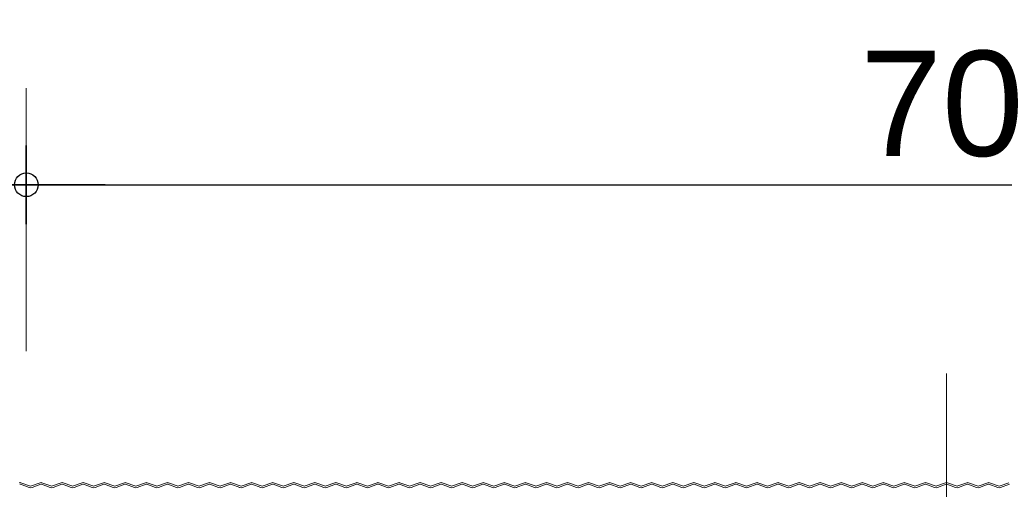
# Model space of a CAD drawing. Header units: metres. Extents: x 1316.5 to 1415.3, y -94.1 to -52.
# Tile 509 of 656: x 1403.203 to 1403.578, y -70.807 to -70.628. Entities that reach past the tile are written whole.
import ezdxf

# ---------------------------------------------------------------- set-up
doc = ezdxf.new("R2010")
doc.units = ezdxf.units.M
doc.header["$PDMODE"] = 65
for name, pattern in [('AUSGEZOGEN', [0]), ('GETRENNT2_S6', [0.12, 0.07, -0.01, 0.01, -0.01, 0.01, -0.01]), ('PUNKT2_S9', [0.0015, 0, -0.0015])]:
    doc.linetypes.add(name, pattern=pattern)
doc.layers.add('XR$4$_42143', color=7, linetype='Continuous')
doc.layers.add('XR$4$_42154', color=7, linetype='Continuous')
for name, color, linetype, lineweight in [('XR$4$Maßlinie 1_50', 7, 'AUSGEZOGEN', 25), ('XR$4$Möblierung', 4, 'AUSGEZOGEN', 13), ('XR$4$Wand Mauerwerk tr_1', 42, 'AUSGEZOGEN', 18)]:
    doc.layers.add(name, color=color, linetype=linetype, lineweight=lineweight)
doc.styles.add('ARIAL', font='arial.ttf')
doc.dimstyles.new('DIMSTYLE_4', dxfattribs={"dimtxt": 0.04, "dimasz": 0.03, "dimexe": 0, "dimexo": 1e-06, "dimgap": 0.02, "dimtad": 2, "dimdec": 1, "dimlfac": 100, "dimrnd": 0.5, "dimzin": 4, "dimdsep": 46, "dimtxsty": 'ARIAL', "dimblk1": 'ALL_ML_KREIS', "dimblk2": 'ALL_ML_KREIS', "dimsah": 1, "dimcen": 0, "dimse1": 1, "dimse2": 1, "dimclrd": 7, "dimclre": 7, "dimclrt": 7, "dimadec": 0, "dimazin": 0, "dimtfac": 1, "dimtdec": 0, "dimtix": 1, "dimtmove": 2, "dimatfit": 3, "dimfxl": 0, "dimtzin": 0, "dimlwd": 0, "dimlwe": 25, "dimarcsym": 0})
doc.dimstyles.new('DIMSTYLE_5', dxfattribs={"dimtxt": 0.04, "dimasz": 0.03, "dimexe": 0, "dimexo": 1e-06, "dimgap": 0.02, "dimtad": 2, "dimdec": 1, "dimlfac": 100, "dimrnd": 0.5, "dimzin": 4, "dimdsep": 46, "dimtxsty": 'ARIAL', "dimblk1": 'ALL_ML_KREIS', "dimblk2": 'ALL_ML_KREIS', "dimsah": 1, "dimcen": 0, "dimse1": 1, "dimse2": 1, "dimclrd": 7, "dimclre": 7, "dimclrt": 7, "dimadec": 0, "dimazin": 0, "dimtfac": 1, "dimtdec": 0, "dimtix": 1, "dimtmove": 2, "dimatfit": 3, "dimfxl": 0, "dimtvp": 1.2, "dimtzin": 0, "dimlwd": 0, "dimlwe": 25, "dimarcsym": 0})

# ---------------------------------------------------------------- blocks, each defined once
blk = doc.blocks.new('ALL_ML_KREIS')
at = {"color": 0, "linetype": 'ByBlock', "lineweight": -2}
for p, q in [((0, -0.5), (0, 0.5)), ((-1, 0), (0.5, 0))]:
    blk.add_line(p, q, dxfattribs=at)
blk.add_circle((0, 0), 0.15, dxfattribs=at)
blk = doc.blocks.new('*D466')
at = {"layer": 'DEFPOINTS', "color": 7, "linetype": 'AUSGEZOGEN', "lineweight": 25, "transparency": 33554687}
for p in [(1403.13348, -70.69114), (1403.13348, -70.91051), (1403.20597, -71.24737)]:
    blk.add_point(p, dxfattribs=at)
at = {"layer": 'XR$4$Maßlinie 1_50', "color": 7, "linetype": 'AUSGEZOGEN', "lineweight": -2, "transparency": 33554687}
blk.add_line((1403.13348, -70.69114), (1403.20597, -70.69114), dxfattribs=at)
at = {"layer": 'XR$4$Maßlinie 1_50', "color": 7, "linetype": 'AUSGEZOGEN', "lineweight": 25, "transparency": 33554687, "xscale": 0.03, "yscale": 0.03, "zscale": 0.03, "rotation": 180}
blk.add_blockref('ALL_ML_KREIS', (1403.13348, -70.69114), dxfattribs=at)
at = {"layer": 'XR$4$Maßlinie 1_50', "color": 7, "linetype": 'AUSGEZOGEN', "lineweight": 25, "transparency": 33554687, "xscale": 0.03, "yscale": 0.03, "zscale": 0.03}
blk.add_blockref('ALL_ML_KREIS', (1403.20597, -70.69114), dxfattribs=at)
at = {"layer": 'XR$4$Maßlinie 1_50', "color": 7, "linetype": 'AUSGEZOGEN', "lineweight": 25, "transparency": 33554687, "insert": (1403.16945, -70.66114), "char_height": 0.04, "width": 0.12, "attachment_point": 5, "style": 'ARIAL'}
blk.add_mtext('\\A1;{\\A1;{7\\H0.026400;\\S^ ;}}', dxfattribs=at)
blk = doc.blocks.new('*D467')
at = {"layer": 'DEFPOINTS', "color": 7, "linetype": 'AUSGEZOGEN', "lineweight": 25, "transparency": 33554687}
for p in [(1403.20597, -70.69114), (1403.90597, -71.00737), (1403.20597, -71.24737)]:
    blk.add_point(p, dxfattribs=at)
at = {"layer": 'XR$4$Maßlinie 1_50', "color": 7, "linetype": 'AUSGEZOGEN', "lineweight": -2, "transparency": 33554687}
blk.add_line((1403.20597, -70.69114), (1403.90597, -70.69114), dxfattribs=at)
at = {"layer": 'XR$4$Maßlinie 1_50', "color": 7, "linetype": 'AUSGEZOGEN', "lineweight": 25, "transparency": 33554687, "xscale": 0.03, "yscale": 0.03, "zscale": 0.03, "rotation": 180}
blk.add_blockref('ALL_ML_KREIS', (1403.20597, -70.69114), dxfattribs=at)
at = {"layer": 'XR$4$Maßlinie 1_50', "color": 7, "linetype": 'AUSGEZOGEN', "lineweight": 25, "transparency": 33554687, "xscale": 0.03, "yscale": 0.03, "zscale": 0.03}
blk.add_blockref('ALL_ML_KREIS', (1403.90597, -70.69114), dxfattribs=at)
at = {"layer": 'XR$4$Maßlinie 1_50', "color": 7, "linetype": 'AUSGEZOGEN', "lineweight": 25, "transparency": 33554687, "insert": (1403.55423, -70.66046), "char_height": 0.04, "width": 0.16, "attachment_point": 5, "style": 'ARIAL'}
blk.add_mtext('\\A1;{\\A1;{70\\H0.026400;\\S^ ;}}', dxfattribs=at)

msp = doc.modelspace()

# ---------------------------------------------------------------- linework, layer by layer
at = {"layer": 'XR$4$_42143', "color": 30, "linetype": 'AUSGEZOGEN', "lineweight": 13, "transparency": 33554687}
for p, q in [((1403.20371, -70.80502), (1403.20703, -70.80623)), ((1403.20725, -70.80564), (1403.20392, -70.80443)), ((1403.21125, -70.80443), (1403.20793, -70.80564)), ((1403.20814, -70.80623), (1403.21147, -70.80502)), ((1403.21172, -70.80502), (1403.21504, -70.80623)), ((1403.21525, -70.80564), (1403.21193, -70.80443)), ((1403.21926, -70.80443), (1403.21594, -70.80564)), ((1403.21615, -70.80623), (1403.21947, -70.80502)), ((1403.21973, -70.80502), (1403.22305, -70.80623)), ((1403.22326, -70.80564), (1403.21994, -70.80443)), ((1403.22727, -70.80443), (1403.22395, -70.80564)), ((1403.22416, -70.80623), (1403.22748, -70.80502)), ((1403.22774, -70.80502), (1403.23106, -70.80623)), ((1403.23127, -70.80564), (1403.22795, -70.80443)), ((1403.23528, -70.80443), (1403.23195, -70.80564)), ((1403.23217, -70.80623), (1403.23549, -70.80502)), ((1403.23574, -70.80502), (1403.23906, -70.80623)), ((1403.23928, -70.80564), (1403.23596, -70.80443)), ((1403.24328, -70.80443), (1403.23996, -70.80564)), ((1403.24018, -70.80623), (1403.2435, -70.80502)), ((1403.24375, -70.80502), (1403.24707, -70.80623)), ((1403.24729, -70.80564), (1403.24397, -70.80443)), ((1403.25129, -70.80443), (1403.24797, -70.80564)), ((1403.24819, -70.80623), (1403.25151, -70.80502)), ((1403.25176, -70.80502), (1403.25508, -70.80623)), ((1403.2553, -70.80564), (1403.25198, -70.80443)), ((1403.2593, -70.80443), (1403.25598, -70.80564)), ((1403.2562, -70.80623), (1403.25952, -70.80502)), ((1403.25977, -70.80502), (1403.26309, -70.80623)), ((1403.26331, -70.80564), (1403.25999, -70.80443)), ((1403.26731, -70.80443), (1403.26399, -70.80564)), ((1403.2642, -70.80623), (1403.26753, -70.80502)), ((1403.26778, -70.80502), (1403.2711, -70.80623)), ((1403.27131, -70.80564), (1403.26799, -70.80443)), ((1403.27532, -70.80443), (1403.272, -70.80564)), ((1403.27221, -70.80623), (1403.27553, -70.80502)), ((1403.27579, -70.80502), (1403.27911, -70.80623)), ((1403.27932, -70.80564), (1403.276, -70.80443)), ((1403.28333, -70.80443), (1403.28001, -70.80564)), ((1403.28022, -70.80623), (1403.28354, -70.80502)), ((1403.2838, -70.80502), (1403.28712, -70.80623)), ((1403.28733, -70.80564), (1403.28401, -70.80443)), ((1403.29134, -70.80443), (1403.28802, -70.80564)), ((1403.28823, -70.80623), (1403.29155, -70.80502)), ((1403.2918, -70.80502), (1403.29513, -70.80623)), ((1403.29534, -70.80564), (1403.29202, -70.80443)), ((1403.29935, -70.80443), (1403.29602, -70.80564)), ((1403.29624, -70.80623), (1403.29956, -70.80502)), ((1403.29981, -70.80502), (1403.30313, -70.80623)), ((1403.30335, -70.80564), (1403.30003, -70.80443)), ((1403.30735, -70.80443), (1403.30403, -70.80564)), ((1403.30425, -70.80623), (1403.30757, -70.80502)), ((1403.30782, -70.80502), (1403.31114, -70.80623)), ((1403.31136, -70.80564), (1403.30804, -70.80443)), ((1403.31536, -70.80443), (1403.31204, -70.80564)), ((1403.31226, -70.80623), (1403.31558, -70.80502)), ((1403.31583, -70.80502), (1403.31915, -70.80623)), ((1403.31937, -70.80564), (1403.31605, -70.80443)), ((1403.32337, -70.80443), (1403.32005, -70.80564)), ((1403.32027, -70.80623), (1403.32359, -70.80502)), ((1403.32384, -70.80502), (1403.32716, -70.80623)), ((1403.32738, -70.80564), (1403.32405, -70.80443)), ((1403.33138, -70.80443), (1403.32806, -70.80564)), ((1403.32827, -70.80623), (1403.3316, -70.80502)), ((1403.33185, -70.80502), (1403.33517, -70.80623)), ((1403.33538, -70.80564), (1403.33206, -70.80443)), ((1403.33939, -70.80443), (1403.33607, -70.80564)), ((1403.33628, -70.80623), (1403.3396, -70.80502)), ((1403.33986, -70.80502), (1403.34318, -70.80623)), ((1403.34339, -70.80564), (1403.34007, -70.80443)), ((1403.3474, -70.80443), (1403.34408, -70.80564)), ((1403.34429, -70.80623), (1403.34761, -70.80502)), ((1403.34787, -70.80502), (1403.35119, -70.80623)), ((1403.3514, -70.80564), (1403.34808, -70.80443)), ((1403.35541, -70.80443), (1403.35208, -70.80564)), ((1403.3523, -70.80623), (1403.35562, -70.80502)), ((1403.35587, -70.80502), (1403.35919, -70.80623)), ((1403.35941, -70.80564), (1403.35609, -70.80443)), ((1403.36341, -70.80443), (1403.36009, -70.80564)), ((1403.36031, -70.80623), (1403.36363, -70.80502)), ((1403.36388, -70.80502), (1403.3672, -70.80623)), ((1403.36742, -70.80564), (1403.3641, -70.80443)), ((1403.37142, -70.80443), (1403.3681, -70.80564)), ((1403.36832, -70.80623), (1403.37164, -70.80502)), ((1403.37189, -70.80502), (1403.37521, -70.80623)), ((1403.37543, -70.80564), (1403.37211, -70.80443)), ((1403.37943, -70.80443), (1403.37611, -70.80564)), ((1403.37633, -70.80623), (1403.37965, -70.80502)), ((1403.3799, -70.80502), (1403.38322, -70.80623)), ((1403.38344, -70.80564), (1403.38012, -70.80443)), ((1403.38744, -70.80443), (1403.38412, -70.80564)), ((1403.38433, -70.80623), (1403.38766, -70.80502)), ((1403.38791, -70.80502), (1403.39123, -70.80623)), ((1403.39144, -70.80564), (1403.38812, -70.80443)), ((1403.39545, -70.80443), (1403.39213, -70.80564)), ((1403.39234, -70.80623), (1403.39566, -70.80502)), ((1403.39592, -70.80502), (1403.39924, -70.80623)), ((1403.39945, -70.80564), (1403.39613, -70.80443)), ((1403.40346, -70.80443), (1403.40014, -70.80564)), ((1403.40035, -70.80623), (1403.40367, -70.80502)), ((1403.40393, -70.80502), (1403.40725, -70.80623)), ((1403.40746, -70.80564), (1403.40414, -70.80443)), ((1403.41147, -70.80443), (1403.40815, -70.80564)), ((1403.40836, -70.80623), (1403.41168, -70.80502)), ((1403.41193, -70.80502), (1403.41526, -70.80623)), ((1403.41547, -70.80564), (1403.41215, -70.80443)), ((1403.41947, -70.80443), (1403.41615, -70.80564)), ((1403.41637, -70.80623), (1403.41969, -70.80502)), ((1403.41994, -70.80502), (1403.42326, -70.80623)), ((1403.42348, -70.80564), (1403.42016, -70.80443)), ((1403.42748, -70.80443), (1403.42416, -70.80564)), ((1403.42438, -70.80623), (1403.4277, -70.80502)), ((1403.42795, -70.80502), (1403.43127, -70.80623)), ((1403.43149, -70.80564), (1403.42817, -70.80443)), ((1403.43549, -70.80443), (1403.43217, -70.80564)), ((1403.43239, -70.80623), (1403.43571, -70.80502)), ((1403.43596, -70.80502), (1403.43928, -70.80623)), ((1403.4395, -70.80564), (1403.43618, -70.80443)), ((1403.4435, -70.80443), (1403.44018, -70.80564)), ((1403.44039, -70.80623), (1403.44372, -70.80502)), ((1403.44397, -70.80502), (1403.44729, -70.80623)), ((1403.4475, -70.80564), (1403.44418, -70.80443)), ((1403.45151, -70.80443), (1403.44819, -70.80564)), ((1403.4484, -70.80623), (1403.45172, -70.80502)), ((1403.45198, -70.80502), (1403.4553, -70.80623)), ((1403.45551, -70.80564), (1403.45219, -70.80443)), ((1403.45952, -70.80443), (1403.4562, -70.80564)), ((1403.45641, -70.80623), (1403.45973, -70.80502)), ((1403.45999, -70.80502), (1403.46331, -70.80623)), ((1403.46352, -70.80564), (1403.4602, -70.80443)), ((1403.46753, -70.80443), (1403.46421, -70.80564)), ((1403.46442, -70.80623), (1403.46774, -70.80502)), ((1403.46799, -70.80502), (1403.47132, -70.80623)), ((1403.47153, -70.80564), (1403.46821, -70.80443)), ((1403.47554, -70.80443), (1403.47221, -70.80564)), ((1403.47243, -70.80623), (1403.47575, -70.80502)), ((1403.476, -70.80502), (1403.47932, -70.80623)), ((1403.47954, -70.80564), (1403.47622, -70.80443)), ((1403.48354, -70.80443), (1403.48022, -70.80564)), ((1403.48044, -70.80623), (1403.48376, -70.80502)), ((1403.48401, -70.80502), (1403.48733, -70.80623)), ((1403.48755, -70.80564), (1403.48423, -70.80443)), ((1403.49155, -70.80443), (1403.48823, -70.80564)), ((1403.48845, -70.80623), (1403.49177, -70.80502)), ((1403.49202, -70.80502), (1403.49534, -70.80623)), ((1403.49556, -70.80564), (1403.49224, -70.80443)), ((1403.49956, -70.80443), (1403.49624, -70.80564)), ((1403.49646, -70.80623), (1403.49978, -70.80502)), ((1403.50003, -70.80502), (1403.50335, -70.80623)), ((1403.50357, -70.80564), (1403.50024, -70.80443)), ((1403.50757, -70.80443), (1403.50425, -70.80564)), ((1403.50446, -70.80623), (1403.50779, -70.80502)), ((1403.50804, -70.80502), (1403.51136, -70.80623)), ((1403.51157, -70.80564), (1403.50825, -70.80443)), ((1403.51558, -70.80443), (1403.51226, -70.80564)), ((1403.51247, -70.80623), (1403.51579, -70.80502)), ((1403.51605, -70.80502), (1403.51937, -70.80623)), ((1403.51958, -70.80564), (1403.51626, -70.80443)), ((1403.52359, -70.80443), (1403.52027, -70.80564)), ((1403.52048, -70.80623), (1403.5238, -70.80502)), ((1403.52406, -70.80502), (1403.52738, -70.80623)), ((1403.52759, -70.80564), (1403.52427, -70.80443)), ((1403.5316, -70.80443), (1403.52827, -70.80564)), ((1403.52849, -70.80623), (1403.53181, -70.80502)), ((1403.53206, -70.80502), (1403.53538, -70.80623)), ((1403.5356, -70.80564), (1403.53228, -70.80443)), ((1403.5396, -70.80443), (1403.53628, -70.80564)), ((1403.5365, -70.80623), (1403.53982, -70.80502)), ((1403.54007, -70.80502), (1403.54339, -70.80623)), ((1403.54361, -70.80564), (1403.54029, -70.80443)), ((1403.54761, -70.80443), (1403.54429, -70.80564)), ((1403.54451, -70.80623), (1403.54783, -70.80502)), ((1403.54808, -70.80502), (1403.5514, -70.80623)), ((1403.55162, -70.80564), (1403.5483, -70.80443)), ((1403.55562, -70.80443), (1403.5523, -70.80564)), ((1403.55252, -70.80623), (1403.55584, -70.80502)), ((1403.55609, -70.80502), (1403.55941, -70.80623)), ((1403.55963, -70.80564), (1403.55631, -70.80443)), ((1403.56363, -70.80443), (1403.56031, -70.80564)), ((1403.56052, -70.80623), (1403.56385, -70.80502)), ((1403.5641, -70.80502), (1403.56742, -70.80623)), ((1403.56763, -70.80564), (1403.56431, -70.80443)), ((1403.57164, -70.80443), (1403.56832, -70.80564)), ((1403.56853, -70.80623), (1403.57185, -70.80502)), ((1403.57211, -70.80502), (1403.57543, -70.80623)), ((1403.57564, -70.80564), (1403.57232, -70.80443)), ((1403.57965, -70.80443), (1403.57633, -70.80564)), ((1403.57654, -70.80623), (1403.57986, -70.80502))]:
    msp.add_line(p, q, dxfattribs=at)
for centre, radius, start, end in [((1403.20358, -70.80537), 0.001, 70.0189, 109.9791), ((1403.20358, -70.80537), 0.00037, 70.0189, 109.9791), ((1403.20759, -70.8047), 0.00163, 250.0189, 289.9791), ((1403.20759, -70.8047), 0.001, 250.0189, 289.9791), ((1403.21159, -70.80537), 0.001, 70.0189, 109.9791), ((1403.21159, -70.80537), 0.00037, 70.0189, 109.9791), ((1403.2156, -70.8047), 0.00163, 250.0189, 289.9791), ((1403.2156, -70.8047), 0.00163, 250.0189, 289.9791), ((1403.2156, -70.8047), 0.001, 250.0189, 289.9791), ((1403.2156, -70.8047), 0.001, 250.0189, 289.9791), ((1403.2196, -70.80537), 0.001, 70.0189, 109.9791), ((1403.2196, -70.80537), 0.00037, 70.0189, 109.9791), ((1403.2236, -70.8047), 0.00163, 250.0189, 289.9791), ((1403.2236, -70.8047), 0.001, 250.0189, 289.9791), ((1403.22761, -70.80537), 0.001, 70.0189, 109.9791), ((1403.22761, -70.80537), 0.00037, 70.0189, 109.9791), ((1403.23161, -70.8047), 0.00163, 250.0189, 289.9791), ((1403.23161, -70.8047), 0.00163, 250.0189, 289.9791), ((1403.23161, -70.8047), 0.001, 250.0189, 289.9791), ((1403.23161, -70.8047), 0.001, 250.0189, 289.9791), ((1403.23562, -70.80537), 0.001, 70.0189, 109.9791), ((1403.23562, -70.80537), 0.00037, 70.0189, 109.9791), ((1403.23962, -70.8047), 0.00163, 250.0189, 289.9791), ((1403.23962, -70.8047), 0.001, 250.0189, 289.9791), ((1403.24363, -70.80537), 0.001, 70.0189, 109.9791), ((1403.24363, -70.80537), 0.00037, 70.0189, 109.9791), ((1403.24763, -70.8047), 0.00163, 250.0189, 289.9791), ((1403.24763, -70.8047), 0.00163, 250.0189, 289.9791), ((1403.24763, -70.8047), 0.001, 250.0189, 289.9791), ((1403.24763, -70.8047), 0.001, 250.0189, 289.9791), ((1403.25163, -70.80537), 0.001, 70.0189, 109.9791), ((1403.25163, -70.80537), 0.00037, 70.0189, 109.9791), ((1403.25564, -70.8047), 0.00163, 250.0189, 289.9791), ((1403.25564, -70.8047), 0.001, 250.0189, 289.9791), ((1403.25964, -70.80537), 0.001, 70.0189, 109.9791), ((1403.25964, -70.80537), 0.00037, 70.0189, 109.9791), ((1403.26365, -70.8047), 0.00163, 250.0189, 289.9791), ((1403.26365, -70.8047), 0.00163, 250.0189, 289.9791), ((1403.26365, -70.8047), 0.001, 250.0189, 289.9791), ((1403.26365, -70.8047), 0.001, 250.0189, 289.9791), ((1403.26765, -70.80537), 0.001, 70.0189, 109.9791), ((1403.26765, -70.80537), 0.00037, 70.0189, 109.9791), ((1403.27166, -70.8047), 0.00163, 250.0189, 289.9791), ((1403.27166, -70.8047), 0.001, 250.0189, 289.9791), ((1403.27566, -70.80537), 0.001, 70.0189, 109.9791), ((1403.27566, -70.80537), 0.00037, 70.0189, 109.9791), ((1403.27967, -70.8047), 0.00163, 250.0189, 289.9791), ((1403.27967, -70.8047), 0.001, 250.0189, 289.9791), ((1403.28367, -70.80537), 0.001, 70.0189, 109.9791), ((1403.28367, -70.80537), 0.00037, 70.0189, 109.9791), ((1403.28767, -70.8047), 0.00163, 250.0189, 289.9791), ((1403.28767, -70.8047), 0.001, 250.0189, 289.9791), ((1403.29168, -70.80537), 0.001, 70.0189, 109.9791), ((1403.29168, -70.80537), 0.00037, 70.0189, 109.9791), ((1403.29568, -70.8047), 0.00163, 250.0189, 289.9791), ((1403.29568, -70.8047), 0.001, 250.0189, 289.9791), ((1403.29969, -70.80537), 0.001, 70.0189, 109.9791), ((1403.29969, -70.80537), 0.00037, 70.0189, 109.9791), ((1403.30369, -70.8047), 0.00163, 250.0189, 289.9791), ((1403.30369, -70.8047), 0.001, 250.0189, 289.9791), ((1403.3077, -70.80537), 0.001, 70.0189, 109.9791), ((1403.3077, -70.80537), 0.00037, 70.0189, 109.9791), ((1403.3117, -70.8047), 0.00163, 250.0189, 289.9791), ((1403.3117, -70.8047), 0.001, 250.0189, 289.9791), ((1403.3157, -70.80537), 0.001, 70.0189, 109.9791), ((1403.3157, -70.80537), 0.00037, 70.0189, 109.9791), ((1403.31971, -70.8047), 0.00163, 250.0189, 289.9791), ((1403.31971, -70.8047), 0.001, 250.0189, 289.9791), ((1403.32371, -70.80537), 0.001, 70.0189, 109.9791), ((1403.32371, -70.80537), 0.00037, 70.0189, 109.9791), ((1403.32772, -70.8047), 0.00163, 250.0189, 289.9791), ((1403.32772, -70.8047), 0.001, 250.0189, 289.9791), ((1403.33172, -70.80537), 0.001, 70.0189, 109.9791), ((1403.33172, -70.80537), 0.00037, 70.0189, 109.9791), ((1403.33573, -70.8047), 0.00163, 250.0189, 289.9791), ((1403.33573, -70.8047), 0.001, 250.0189, 289.9791), ((1403.33973, -70.80537), 0.001, 70.0189, 109.9791), ((1403.33973, -70.80537), 0.00037, 70.0189, 109.9791), ((1403.34373, -70.8047), 0.00163, 250.0189, 289.9791), ((1403.34373, -70.8047), 0.001, 250.0189, 289.9791), ((1403.34774, -70.80537), 0.001, 70.0189, 109.9791), ((1403.34774, -70.80537), 0.00037, 70.0189, 109.9791), ((1403.35174, -70.8047), 0.00163, 250.0189, 289.9791), ((1403.35174, -70.8047), 0.001, 250.0189, 289.9791), ((1403.35575, -70.80537), 0.001, 70.0189, 109.9791), ((1403.35575, -70.80537), 0.00037, 70.0189, 109.9791), ((1403.35975, -70.8047), 0.00163, 250.0189, 289.9791), ((1403.35975, -70.8047), 0.001, 250.0189, 289.9791), ((1403.36376, -70.80537), 0.001, 70.0189, 109.9791), ((1403.36376, -70.80537), 0.00037, 70.0189, 109.9791), ((1403.36776, -70.8047), 0.00163, 250.0189, 289.9791), ((1403.36776, -70.8047), 0.001, 250.0189, 289.9791), ((1403.37176, -70.80537), 0.001, 70.0189, 109.9791), ((1403.37176, -70.80537), 0.00037, 70.0189, 109.9791), ((1403.37577, -70.8047), 0.00163, 250.0189, 289.9791), ((1403.37577, -70.8047), 0.001, 250.0189, 289.9791), ((1403.37977, -70.80537), 0.001, 70.0189, 109.9791), ((1403.37977, -70.80537), 0.00037, 70.0189, 109.9791), ((1403.38378, -70.8047), 0.00163, 250.0189, 289.9791), ((1403.38378, -70.8047), 0.001, 250.0189, 289.9791), ((1403.38778, -70.80537), 0.001, 70.0189, 109.9791), ((1403.38778, -70.80537), 0.00037, 70.0189, 109.9791), ((1403.39179, -70.8047), 0.00163, 250.0189, 289.9791), ((1403.39179, -70.8047), 0.001, 250.0189, 289.9791), ((1403.39579, -70.80537), 0.001, 70.0189, 109.9791), ((1403.39579, -70.80537), 0.00037, 70.0189, 109.9791), ((1403.39979, -70.8047), 0.00163, 250.0189, 289.9791), ((1403.39979, -70.8047), 0.001, 250.0189, 289.9791), ((1403.4038, -70.80537), 0.001, 70.0189, 109.9791), ((1403.4038, -70.80537), 0.00037, 70.0189, 109.9791), ((1403.4078, -70.8047), 0.00163, 250.0189, 289.9791), ((1403.4078, -70.8047), 0.001, 250.0189, 289.9791), ((1403.41181, -70.80537), 0.001, 70.0189, 109.9791), ((1403.41181, -70.80537), 0.00037, 70.0189, 109.9791), ((1403.41581, -70.8047), 0.00163, 250.0189, 289.9791), ((1403.41581, -70.8047), 0.001, 250.0189, 289.9791), ((1403.41982, -70.80537), 0.001, 70.0189, 109.9791), ((1403.41982, -70.80537), 0.00037, 70.0189, 109.9791), ((1403.42382, -70.8047), 0.00163, 250.0189, 289.9791), ((1403.42382, -70.8047), 0.001, 250.0189, 289.9791), ((1403.42783, -70.80537), 0.001, 70.0189, 109.9791), ((1403.42783, -70.80537), 0.00037, 70.0189, 109.9791), ((1403.43183, -70.8047), 0.00163, 250.0189, 289.9791), ((1403.43183, -70.8047), 0.001, 250.0189, 289.9791), ((1403.43583, -70.80537), 0.001, 70.0189, 109.9791), ((1403.43583, -70.80537), 0.00037, 70.0189, 109.9791), ((1403.43984, -70.8047), 0.00163, 250.0189, 289.9791), ((1403.43984, -70.8047), 0.001, 250.0189, 289.9791), ((1403.44384, -70.80537), 0.001, 70.0189, 109.9791), ((1403.44384, -70.80537), 0.00037, 70.0189, 109.9791), ((1403.44785, -70.8047), 0.00163, 250.0189, 289.9791), ((1403.44785, -70.8047), 0.001, 250.0189, 289.9791), ((1403.45185, -70.80537), 0.001, 70.0189, 109.9791), ((1403.45185, -70.80537), 0.00037, 70.0189, 109.9791), ((1403.45586, -70.8047), 0.00163, 250.0189, 289.9791), ((1403.45586, -70.8047), 0.001, 250.0189, 289.9791), ((1403.45986, -70.80537), 0.001, 70.0189, 109.9791), ((1403.45986, -70.80537), 0.00037, 70.0189, 109.9791), ((1403.46386, -70.8047), 0.00163, 250.0189, 289.9791), ((1403.46386, -70.8047), 0.001, 250.0189, 289.9791), ((1403.46787, -70.80537), 0.001, 70.0189, 109.9791), ((1403.46787, -70.80537), 0.00037, 70.0189, 109.9791), ((1403.47187, -70.8047), 0.00163, 250.0189, 289.9791), ((1403.47187, -70.8047), 0.001, 250.0189, 289.9791), ((1403.47588, -70.80537), 0.001, 70.0189, 109.9791), ((1403.47588, -70.80537), 0.00037, 70.0189, 109.9791), ((1403.47988, -70.8047), 0.00163, 250.0189, 289.9791), ((1403.47988, -70.8047), 0.001, 250.0189, 289.9791), ((1403.48389, -70.80537), 0.001, 70.0189, 109.9791), ((1403.48389, -70.80537), 0.00037, 70.0189, 109.9791), ((1403.48789, -70.8047), 0.00163, 250.0189, 289.9791), ((1403.48789, -70.8047), 0.001, 250.0189, 289.9791), ((1403.49189, -70.80537), 0.001, 70.0189, 109.9791), ((1403.49189, -70.80537), 0.00037, 70.0189, 109.9791), ((1403.4959, -70.8047), 0.00163, 250.0189, 289.9791), ((1403.4959, -70.8047), 0.001, 250.0189, 289.9791), ((1403.4999, -70.80537), 0.001, 70.0189, 109.9791), ((1403.4999, -70.80537), 0.00037, 70.0189, 109.9791), ((1403.50391, -70.8047), 0.00163, 250.0189, 289.9791), ((1403.50391, -70.8047), 0.001, 250.0189, 289.9791), ((1403.50791, -70.80537), 0.001, 70.0189, 109.9791), ((1403.50791, -70.80537), 0.00037, 70.0189, 109.9791), ((1403.51192, -70.8047), 0.00163, 250.0189, 289.9791), ((1403.51192, -70.8047), 0.001, 250.0189, 289.9791), ((1403.51592, -70.80537), 0.001, 70.0189, 109.9791), ((1403.51592, -70.80537), 0.00037, 70.0189, 109.9791), ((1403.51992, -70.8047), 0.00163, 250.0189, 289.9791), ((1403.51992, -70.8047), 0.001, 250.0189, 289.9791), ((1403.52393, -70.80537), 0.001, 70.0189, 109.9791), ((1403.52393, -70.80537), 0.00037, 70.0189, 109.9791), ((1403.52793, -70.8047), 0.00163, 250.0189, 289.9791), ((1403.52793, -70.8047), 0.001, 250.0189, 289.9791), ((1403.53194, -70.80537), 0.001, 70.0189, 109.9791), ((1403.53194, -70.80537), 0.00037, 70.0189, 109.9791), ((1403.53594, -70.8047), 0.00163, 250.0189, 289.9791), ((1403.53594, -70.8047), 0.001, 250.0189, 289.9791), ((1403.53995, -70.80537), 0.001, 70.0189, 109.9791), ((1403.53995, -70.80537), 0.00037, 70.0189, 109.9791), ((1403.54395, -70.8047), 0.00163, 250.0189, 289.9791), ((1403.54395, -70.8047), 0.001, 250.0189, 289.9791), ((1403.54795, -70.80537), 0.001, 70.0189, 109.9791), ((1403.54795, -70.80537), 0.00037, 70.0189, 109.9791), ((1403.55196, -70.8047), 0.00163, 250.0189, 289.9791), ((1403.55196, -70.8047), 0.001, 250.0189, 289.9791), ((1403.55596, -70.80537), 0.001, 70.0189, 109.9791), ((1403.55596, -70.80537), 0.00037, 70.0189, 109.9791), ((1403.55997, -70.8047), 0.00163, 250.0189, 289.9791), ((1403.55997, -70.8047), 0.001, 250.0189, 289.9791), ((1403.56397, -70.80537), 0.001, 70.0189, 109.9791), ((1403.56397, -70.80537), 0.00037, 70.0189, 109.9791), ((1403.56798, -70.8047), 0.00163, 250.0189, 289.9791), ((1403.56798, -70.8047), 0.001, 250.0189, 289.9791), ((1403.57198, -70.80537), 0.001, 70.0189, 109.9791), ((1403.57198, -70.80537), 0.00037, 70.0189, 109.9791), ((1403.57599, -70.8047), 0.00163, 250.0189, 289.9791), ((1403.57599, -70.8047), 0.001, 250.0189, 289.9791)]:
    msp.add_arc(centre, radius, start, end, dxfattribs=at)
at = {"layer": 'XR$4$_42154', "color": 51, "linetype": 'AUSGEZOGEN', "lineweight": 13, "transparency": 33554687}
for p, q in [((1403.20703, -70.80623), (1403.20371, -70.80502)), ((1403.21147, -70.80502), (1403.20814, -70.80623)), ((1403.21504, -70.80623), (1403.21172, -70.80502)), ((1403.21947, -70.80502), (1403.21615, -70.80623)), ((1403.22305, -70.80623), (1403.21973, -70.80502)), ((1403.22748, -70.80502), (1403.22416, -70.80623)), ((1403.23106, -70.80623), (1403.22774, -70.80502)), ((1403.23549, -70.80502), (1403.23217, -70.80623)), ((1403.23906, -70.80623), (1403.23574, -70.80502)), ((1403.2435, -70.80502), (1403.24018, -70.80623)), ((1403.24707, -70.80623), (1403.24375, -70.80502)), ((1403.25151, -70.80502), (1403.24819, -70.80623)), ((1403.25508, -70.80623), (1403.25176, -70.80502)), ((1403.25952, -70.80502), (1403.2562, -70.80623)), ((1403.26309, -70.80623), (1403.25977, -70.80502)), ((1403.26753, -70.80502), (1403.2642, -70.80623)), ((1403.2711, -70.80623), (1403.26778, -70.80502)), ((1403.27553, -70.80502), (1403.27221, -70.80623)), ((1403.27911, -70.80623), (1403.27579, -70.80502)), ((1403.28354, -70.80502), (1403.28022, -70.80623)), ((1403.28712, -70.80623), (1403.2838, -70.80502)), ((1403.29155, -70.80502), (1403.28823, -70.80623)), ((1403.29513, -70.80623), (1403.2918, -70.80502)), ((1403.29956, -70.80502), (1403.29624, -70.80623)), ((1403.30313, -70.80623), (1403.29981, -70.80502)), ((1403.30757, -70.80502), (1403.30425, -70.80623)), ((1403.31114, -70.80623), (1403.30782, -70.80502)), ((1403.31558, -70.80502), (1403.31226, -70.80623)), ((1403.31915, -70.80623), (1403.31583, -70.80502)), ((1403.32359, -70.80502), (1403.32027, -70.80623)), ((1403.32716, -70.80623), (1403.32384, -70.80502)), ((1403.3316, -70.80502), (1403.32827, -70.80623)), ((1403.33517, -70.80623), (1403.33185, -70.80502)), ((1403.3396, -70.80502), (1403.33628, -70.80623)), ((1403.34318, -70.80623), (1403.33986, -70.80502)), ((1403.34761, -70.80502), (1403.34429, -70.80623)), ((1403.35119, -70.80623), (1403.34787, -70.80502)), ((1403.35562, -70.80502), (1403.3523, -70.80623)), ((1403.35919, -70.80623), (1403.35587, -70.80502)), ((1403.36363, -70.80502), (1403.36031, -70.80623)), ((1403.3672, -70.80623), (1403.36388, -70.80502)), ((1403.37164, -70.80502), (1403.36832, -70.80623)), ((1403.37521, -70.80623), (1403.37189, -70.80502)), ((1403.37965, -70.80502), (1403.37633, -70.80623)), ((1403.38322, -70.80623), (1403.3799, -70.80502)), ((1403.38766, -70.80502), (1403.38433, -70.80623)), ((1403.39123, -70.80623), (1403.38791, -70.80502)), ((1403.39566, -70.80502), (1403.39234, -70.80623)), ((1403.39924, -70.80623), (1403.39592, -70.80502)), ((1403.40367, -70.80502), (1403.40035, -70.80623)), ((1403.40725, -70.80623), (1403.40393, -70.80502)), ((1403.41168, -70.80502), (1403.40836, -70.80623)), ((1403.41526, -70.80623), (1403.41193, -70.80502)), ((1403.41969, -70.80502), (1403.41637, -70.80623)), ((1403.42326, -70.80623), (1403.41994, -70.80502)), ((1403.4277, -70.80502), (1403.42438, -70.80623)), ((1403.43127, -70.80623), (1403.42795, -70.80502)), ((1403.43571, -70.80502), (1403.43239, -70.80623)), ((1403.43928, -70.80623), (1403.43596, -70.80502)), ((1403.44372, -70.80502), (1403.44039, -70.80623)), ((1403.44729, -70.80623), (1403.44397, -70.80502)), ((1403.45172, -70.80502), (1403.4484, -70.80623)), ((1403.4553, -70.80623), (1403.45198, -70.80502)), ((1403.45973, -70.80502), (1403.45641, -70.80623)), ((1403.46331, -70.80623), (1403.45999, -70.80502)), ((1403.46774, -70.80502), (1403.46442, -70.80623)), ((1403.47132, -70.80623), (1403.46799, -70.80502)), ((1403.47575, -70.80502), (1403.47243, -70.80623)), ((1403.47932, -70.80623), (1403.476, -70.80502)), ((1403.48376, -70.80502), (1403.48044, -70.80623)), ((1403.48733, -70.80623), (1403.48401, -70.80502)), ((1403.49177, -70.80502), (1403.48845, -70.80623)), ((1403.49534, -70.80623), (1403.49202, -70.80502)), ((1403.49978, -70.80502), (1403.49646, -70.80623)), ((1403.50335, -70.80623), (1403.50003, -70.80502)), ((1403.50779, -70.80502), (1403.50446, -70.80623)), ((1403.51136, -70.80623), (1403.50804, -70.80502)), ((1403.51579, -70.80502), (1403.51247, -70.80623)), ((1403.51937, -70.80623), (1403.51605, -70.80502)), ((1403.5238, -70.80502), (1403.52048, -70.80623)), ((1403.52738, -70.80623), (1403.52406, -70.80502)), ((1403.53181, -70.80502), (1403.52849, -70.80623)), ((1403.53538, -70.80623), (1403.53206, -70.80502)), ((1403.53982, -70.80502), (1403.5365, -70.80623)), ((1403.54339, -70.80623), (1403.54007, -70.80502)), ((1403.54783, -70.80502), (1403.54451, -70.80623)), ((1403.5514, -70.80623), (1403.54808, -70.80502)), ((1403.55584, -70.80502), (1403.55252, -70.80623)), ((1403.55941, -70.80623), (1403.55609, -70.80502)), ((1403.56385, -70.80502), (1403.56052, -70.80623)), ((1403.56742, -70.80623), (1403.5641, -70.80502)), ((1403.57185, -70.80502), (1403.56853, -70.80623)), ((1403.57543, -70.80623), (1403.57211, -70.80502)), ((1403.57986, -70.80502), (1403.57654, -70.80623))]:
    msp.add_line(p, q, dxfattribs=at)
for centre, radius, start, end in [((1403.20358, -70.80537), 0.00037, 70.0189, 109.9791), ((1403.20759, -70.8047), 0.00163, 250.0189, 289.9791), ((1403.21159, -70.80537), 0.00037, 70.0189, 109.9791), ((1403.2156, -70.8047), 0.00163, 250.0189, 289.9791), ((1403.2156, -70.8047), 0.00163, 250.0189, 289.9791), ((1403.2196, -70.80537), 0.00037, 70.0189, 109.9791), ((1403.2236, -70.8047), 0.00163, 250.0189, 289.9791), ((1403.22761, -70.80537), 0.00037, 70.0189, 109.9791), ((1403.23161, -70.8047), 0.00163, 250.0189, 289.9791), ((1403.23161, -70.8047), 0.00163, 250.0189, 289.9791), ((1403.23562, -70.80537), 0.00037, 70.0189, 109.9791), ((1403.23962, -70.8047), 0.00163, 250.0189, 289.9791), ((1403.24363, -70.80537), 0.00037, 70.0189, 109.9791), ((1403.24763, -70.8047), 0.00163, 250.0189, 289.9791), ((1403.24763, -70.8047), 0.00163, 250.0189, 289.9791), ((1403.25163, -70.80537), 0.00037, 70.0189, 109.9791), ((1403.25564, -70.8047), 0.00163, 250.0189, 289.9791), ((1403.25964, -70.80537), 0.00037, 70.0189, 109.9791), ((1403.26365, -70.8047), 0.00163, 250.0189, 289.9791), ((1403.26365, -70.8047), 0.00163, 250.0189, 289.9791), ((1403.26765, -70.80537), 0.00037, 70.0189, 109.9791), ((1403.27166, -70.8047), 0.00163, 250.0189, 289.9791), ((1403.27566, -70.80537), 0.00037, 70.0189, 109.9791), ((1403.27967, -70.8047), 0.00163, 250.0189, 289.9791), ((1403.28367, -70.80537), 0.00037, 70.0189, 109.9791), ((1403.28767, -70.8047), 0.00163, 250.0189, 289.9791), ((1403.29168, -70.80537), 0.00037, 70.0189, 109.9791), ((1403.29568, -70.8047), 0.00163, 250.0189, 289.9791), ((1403.29969, -70.80537), 0.00037, 70.0189, 109.9791), ((1403.30369, -70.8047), 0.00163, 250.0189, 289.9791), ((1403.3077, -70.80537), 0.00037, 70.0189, 109.9791), ((1403.3117, -70.8047), 0.00163, 250.0189, 289.9791), ((1403.3157, -70.80537), 0.00037, 70.0189, 109.9791), ((1403.31971, -70.8047), 0.00163, 250.0189, 289.9791), ((1403.32371, -70.80537), 0.00037, 70.0189, 109.9791), ((1403.32772, -70.8047), 0.00163, 250.0189, 289.9791), ((1403.33172, -70.80537), 0.00037, 70.0189, 109.9791), ((1403.33573, -70.8047), 0.00163, 250.0189, 289.9791), ((1403.33973, -70.80537), 0.00037, 70.0189, 109.9791), ((1403.34373, -70.8047), 0.00163, 250.0189, 289.9791), ((1403.34774, -70.80537), 0.00037, 70.0189, 109.9791), ((1403.35174, -70.8047), 0.00163, 250.0189, 289.9791), ((1403.35575, -70.80537), 0.00037, 70.0189, 109.9791), ((1403.35975, -70.8047), 0.00163, 250.0189, 289.9791), ((1403.36376, -70.80537), 0.00037, 70.0189, 109.9791), ((1403.36776, -70.8047), 0.00163, 250.0189, 289.9791), ((1403.37176, -70.80537), 0.00037, 70.0189, 109.9791), ((1403.37577, -70.8047), 0.00163, 250.0189, 289.9791), ((1403.37977, -70.80537), 0.00037, 70.0189, 109.9791), ((1403.38378, -70.8047), 0.00163, 250.0189, 289.9791), ((1403.38778, -70.80537), 0.00037, 70.0189, 109.9791), ((1403.39179, -70.8047), 0.00163, 250.0189, 289.9791), ((1403.39579, -70.80537), 0.00037, 70.0189, 109.9791), ((1403.39979, -70.8047), 0.00163, 250.0189, 289.9791), ((1403.4038, -70.80537), 0.00037, 70.0189, 109.9791), ((1403.4078, -70.8047), 0.00163, 250.0189, 289.9791), ((1403.41181, -70.80537), 0.00037, 70.0189, 109.9791), ((1403.41581, -70.8047), 0.00163, 250.0189, 289.9791), ((1403.41982, -70.80537), 0.00037, 70.0189, 109.9791), ((1403.42382, -70.8047), 0.00163, 250.0189, 289.9791), ((1403.42783, -70.80537), 0.00037, 70.0189, 109.9791), ((1403.43183, -70.8047), 0.00163, 250.0189, 289.9791), ((1403.43583, -70.80537), 0.00037, 70.0189, 109.9791), ((1403.43984, -70.8047), 0.00163, 250.0189, 289.9791), ((1403.44384, -70.80537), 0.00037, 70.0189, 109.9791), ((1403.44785, -70.8047), 0.00163, 250.0189, 289.9791), ((1403.45185, -70.80537), 0.00037, 70.0189, 109.9791), ((1403.45586, -70.8047), 0.00163, 250.0189, 289.9791), ((1403.45986, -70.80537), 0.00037, 70.0189, 109.9791), ((1403.46386, -70.8047), 0.00163, 250.0189, 289.9791), ((1403.46787, -70.80537), 0.00037, 70.0189, 109.9791), ((1403.47187, -70.8047), 0.00163, 250.0189, 289.9791), ((1403.47588, -70.80537), 0.00037, 70.0189, 109.9791), ((1403.47988, -70.8047), 0.00163, 250.0189, 289.9791), ((1403.48389, -70.80537), 0.00037, 70.0189, 109.9791), ((1403.48789, -70.8047), 0.00163, 250.0189, 289.9791), ((1403.49189, -70.80537), 0.00037, 70.0189, 109.9791), ((1403.4959, -70.8047), 0.00163, 250.0189, 289.9791), ((1403.4999, -70.80537), 0.00037, 70.0189, 109.9791), ((1403.50391, -70.8047), 0.00163, 250.0189, 289.9791), ((1403.50791, -70.80537), 0.00037, 70.0189, 109.9791), ((1403.51192, -70.8047), 0.00163, 250.0189, 289.9791), ((1403.51592, -70.80537), 0.00037, 70.0189, 109.9791), ((1403.51992, -70.8047), 0.00163, 250.0189, 289.9791), ((1403.52393, -70.80537), 0.00037, 70.0189, 109.9791), ((1403.52793, -70.8047), 0.00163, 250.0189, 289.9791), ((1403.53194, -70.80537), 0.00037, 70.0189, 109.9791), ((1403.53594, -70.8047), 0.00163, 250.0189, 289.9791), ((1403.53995, -70.80537), 0.00037, 70.0189, 109.9791), ((1403.54395, -70.8047), 0.00163, 250.0189, 289.9791), ((1403.54795, -70.80537), 0.00037, 70.0189, 109.9791), ((1403.55196, -70.8047), 0.00163, 250.0189, 289.9791), ((1403.55596, -70.80537), 0.00037, 70.0189, 109.9791), ((1403.55997, -70.8047), 0.00163, 250.0189, 289.9791), ((1403.56397, -70.80537), 0.00037, 70.0189, 109.9791), ((1403.56798, -70.8047), 0.00163, 250.0189, 289.9791), ((1403.57198, -70.80537), 0.00037, 70.0189, 109.9791), ((1403.57599, -70.8047), 0.00163, 250.0189, 289.9791)]:
    msp.add_arc(centre, radius, start, end, dxfattribs=at)
at = {"layer": 'XR$4$Möblierung', "color": 4, "linetype": 'GETRENNT2_S6', "lineweight": 18, "transparency": 33554687}
msp.add_line((1403.55597, -71.6496), (1403.55597, -70.7629), dxfattribs=at)
at = {"layer": 'XR$4$Wand Mauerwerk tr_1', "color": 52, "linetype": 'PUNKT2_S9', "lineweight": 13, "transparency": 33554687}
msp.add_line((1403.20597, -70.95437), (1403.20597, -70.62837), dxfattribs=at)

# ---------------------------------------------------------------- dimensions: what is measured, and where the dimension line sits
at = {"layer": 'XR$4$Maßlinie 1_50', "color": 7, "linetype": 'AUSGEZOGEN', "lineweight": 25, "transparency": 33554687}
for base, p1, p2, dimstyle, picture, middle in [((1403.90597, -70.69114), (1403.20597, -71.24737), (1403.90597, -71.00737), 'DIMSTYLE_4', '*D467', (1403.55423, -70.66046)), ((1403.20597, -70.69114), (1403.13348, -70.91051), (1403.20597, -71.24737), 'DIMSTYLE_5', '*D466', (1403.16945, -70.66114))]:
    dim = msp.add_linear_dim(base=base, p1=p1, p2=p2, dimstyle=dimstyle, override={"dimpost": '<>', "dimclrd": 7, "dimclre": 7, "dimclrt": 7, "dimlwd": 0, "dimlwe": 25}, dxfattribs=at)
    dim.commit()
    dim.dimension.update_dxf_attribs({"geometry": picture, "text_midpoint": middle, "dimtype": 160})

doc.saveas('drawing.dxf')
